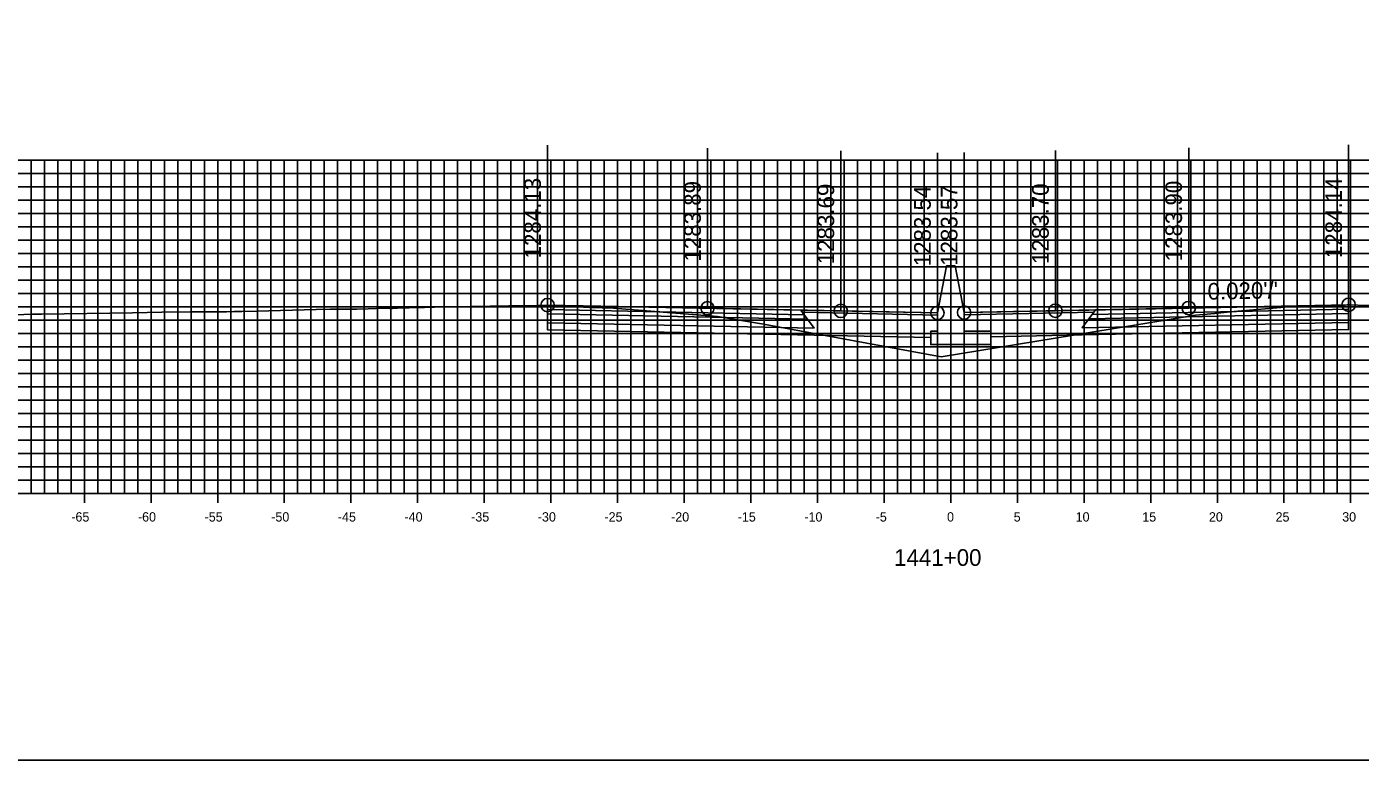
# Model space of a CAD drawing. Extents: x 674939 to 678919, y 750652 to 765176.
# Drawn here: x 678679.2 to 678779.3, y 758972.6 to 759027.6 of the extents above; entities that cross this region are included whole.
import ezdxf

# ---------------------------------------------------------------- set-up
doc = ezdxf.new("R2010")
doc.units = 0
for name, color, linetype in [('R_Alt Surface', 7, 'Continuous'), ('R_Axis', 7, 'Continuous'), ('R_Axis Annot', 7, 'Continuous'), ('R_Exist Surface', 7, 'Continuous'), ('R_Fin Surface', 7, 'Continuous'), ('R_Grid', 7, 'Continuous'), ('R_No Plot', 7, 'Continuous'), ('R_Proposed Road', 7, 'Continuous'), ('R_Xsect Elev', 7, 'Continuous'), ('R_Xsect Slope', 7, 'Continuous')]:
    doc.layers.add(name, color=color, linetype=linetype)

msp = doc.modelspace()

# ---------------------------------------------------------------- linework, layer by layer
for points in [[(678748.2, 759009.59), (678747.53, 759006.09)], [(678748.86, 759009.62), (678748.86, 759009.62), (678748.2, 759009.62), (678748.2, 759009.59)], [(678748.86, 759009.62), (678749.53, 759006.12)]]:
    msp.add_lwpolyline(points)
at = {"layer": 'R_Alt Surface'}
for points in [[(678718.28, 759006.35), (678718.28, 759006.02), (678737.78, 759005.63), (678737.53, 759005.96)], [(678778.38, 759006.37), (678778.38, 759006.04), (678758.88, 759005.65), (678759.13, 759005.98)], [(678718.28, 759006.02), (678718.28, 759005.36), (678738.28, 759004.96), (678737.78, 759005.63)], [(678778.38, 759006.04), (678778.38, 759005.38), (678758.38, 759004.98), (678758.88, 759005.65)]]:
    msp.add_lwpolyline(points, close=True, dxfattribs=at)
for points in [[(678718.28, 759005.36), (678718.28, 759004.82), (678738.28, 759004.42), (678747.03, 759004.24)], [(678778.38, 759005.38), (678778.38, 759004.84), (678758.38, 759004.44), (678751.53, 759004.3)]]:
    msp.add_lwpolyline(points, dxfattribs=at)
at = {"layer": 'R_Axis'}
for p, q in [((678683.53, 758991.85), (678683.53, 758993.25)), ((678688.53, 758991.85), (678688.53, 758993.25)), ((678693.53, 758991.85), (678693.53, 758993.25)), ((678698.53, 758991.85), (678698.53, 758993.25)), ((678703.53, 758991.85), (678703.53, 758993.25)), ((678708.53, 758991.85), (678708.53, 758993.25)), ((678713.53, 758991.85), (678713.53, 758993.25)), ((678718.53, 758991.85), (678718.53, 758993.25)), ((678723.53, 758991.85), (678723.53, 758993.25)), ((678728.53, 758991.85), (678728.53, 758993.25)), ((678733.53, 758991.85), (678733.53, 758993.25)), ((678738.53, 758991.85), (678738.53, 758993.25)), ((678743.53, 758991.85), (678743.53, 758993.25)), ((678748.53, 758991.85), (678748.53, 758993.25)), ((678753.53, 758991.85), (678753.53, 758993.25)), ((678758.53, 758991.85), (678758.53, 758993.25)), ((678763.53, 758991.85), (678763.53, 758993.25)), ((678768.53, 758991.85), (678768.53, 758993.25)), ((678773.53, 758991.85), (678773.53, 758993.25)), ((678778.53, 758991.85), (678778.53, 758993.25)), ((678598.53, 758992.55), (678898.53, 758992.55))]:
    msp.add_line(p, q, dxfattribs=at)
at = {"layer": 'R_Exist Surface'}
msp.add_lwpolyline([(678678.34, 759005.96), (678679.63, 759006), (678680.31, 759006), (678687.15, 759006.1), (678689.34, 759006.16), (678691.46, 759006.17), (678693.33, 759006.18), (678694.2, 759006.18), (678694.77, 759006.19), (678694.94, 759006.2), (678695.35, 759006.21), (678696.48, 759006.23), (678700.91, 759006.34), (678701.97, 759006.37), (678702.73, 759006.37), (678703.97, 759006.38), (678704.81, 759006.41), (678706.05, 759006.45), (678706.42, 759006.43), (678706.65, 759006.42), (678707.03, 759006.44), (678707.9, 759006.48), (678709.04, 759006.5), (678709.79, 759006.52), (678715.38, 759006.62), (678717.51, 759006.65), (678718.25, 759006.68), (678718.26, 759006.68), (678718.28, 759006.68), (678718.76, 759006.61), (678719.2, 759006.58), (678720.44, 759006.54), (678720.97, 759006.53), (678721.43, 759006.51), (678722.05, 759006.47), (678722.18, 759006.49), (678722.33, 759006.49), (678722.4, 759006.48), (678722.81, 759006.46), (678722.92, 759006.48), (678726.34, 759006.21), (678728.23, 759006.05), (678731.02, 759005.82), (678734.48, 759005.24), (678747.82, 759002.81), (678764.92, 759005.61), (678766.88, 759005.92), (678768.35, 759006.06), (678769.48, 759006.17), (678774.18, 759006.57), (678774.53, 759006.58), (678776.44, 759006.64), (678776.64, 759006.63), (678777.77, 759006.65), (678777.96, 759006.66), (678778.28, 759006.7), (678778.36, 759006.7), (678778.38, 759006.7), (678778.46, 759006.7), (678779.08, 759006.67), (678783.42, 759006.61)], dxfattribs=at)
at = {"layer": 'R_Fin Surface'}
for points in [[(678718.28, 759006.68), (678730.28, 759006.44), (678737.28, 759006.3), (678740.28, 759006.24), (678747.53, 759006.09), (678748.2, 759009.59), (678748.86, 759009.62), (678749.53, 759006.12), (678756.38, 759006.26), (678759.38, 759006.32), (678766.38, 759006.46), (678778.38, 759006.7)], [(678747.53, 759006.09), (678740.28, 759006.24), (678730.28, 759006.44), (678718.28, 759006.68)], [(678778.38, 759006.7), (678766.38, 759006.46), (678756.38, 759006.26), (678749.53, 759006.12)]]:
    msp.add_lwpolyline(points, dxfattribs=at)
for points in [[(678718.28, 759006.68), (678718.28, 759006.35), (678737.53, 759005.96), (678737.28, 759006.3)], [(678737.28, 759006.3), (678747.53, 759006.09), (678747.54, 759005.93), (678737.4, 759006.14)], [(678759.26, 759006.16), (678749.53, 759005.96), (678749.53, 759006.12), (678759.38, 759006.32)], [(678778.38, 759006.7), (678778.38, 759006.37), (678759.13, 759005.98), (678759.38, 759006.32)]]:
    msp.add_lwpolyline(points, close=True, dxfattribs=at)
at = {"layer": 'R_Grid'}
for p, q in [((678598.53, 759017.55), (678898.53, 759017.55)), ((678679.53, 758992.55), (678679.53, 759017.55)), ((678680.53, 758992.55), (678680.53, 759017.55)), ((678681.53, 758992.55), (678681.53, 759017.55)), ((678682.53, 758992.55), (678682.53, 759017.55)), ((678683.53, 758992.55), (678683.53, 759017.55)), ((678684.53, 758992.55), (678684.53, 759017.55)), ((678685.53, 758992.55), (678685.53, 759017.55)), ((678686.53, 758992.55), (678686.53, 759017.55)), ((678687.53, 758992.55), (678687.53, 759017.55)), ((678688.53, 758992.55), (678688.53, 759017.55)), ((678689.53, 758992.55), (678689.53, 759017.55)), ((678690.53, 758992.55), (678690.53, 759017.55)), ((678691.53, 758992.55), (678691.53, 759017.55)), ((678692.53, 758992.55), (678692.53, 759017.55)), ((678693.53, 758992.55), (678693.53, 759017.55)), ((678694.53, 758992.55), (678694.53, 759017.55)), ((678695.53, 758992.55), (678695.53, 759017.55)), ((678696.53, 758992.55), (678696.53, 759017.55)), ((678697.53, 758992.55), (678697.53, 759017.55)), ((678698.53, 758992.55), (678698.53, 759017.55)), ((678699.53, 758992.55), (678699.53, 759017.55)), ((678700.53, 758992.55), (678700.53, 759017.55)), ((678701.53, 758992.55), (678701.53, 759017.55)), ((678702.53, 758992.55), (678702.53, 759017.55)), ((678703.53, 758992.55), (678703.53, 759017.55)), ((678704.53, 758992.55), (678704.53, 759017.55)), ((678705.53, 758992.55), (678705.53, 759017.55)), ((678706.53, 758992.55), (678706.53, 759017.55)), ((678707.53, 758992.55), (678707.53, 759017.55)), ((678708.53, 758992.55), (678708.53, 759017.55)), ((678709.53, 758992.55), (678709.53, 759017.55)), ((678710.53, 758992.55), (678710.53, 759017.55)), ((678711.53, 758992.55), (678711.53, 759017.55)), ((678712.53, 758992.55), (678712.53, 759017.55)), ((678713.53, 758992.55), (678713.53, 759017.55)), ((678714.53, 758992.55), (678714.53, 759017.55)), ((678715.53, 758992.55), (678715.53, 759017.55)), ((678716.53, 758992.55), (678716.53, 759017.55)), ((678717.53, 758992.55), (678717.53, 759017.55)), ((678718.53, 758992.55), (678718.53, 759017.55)), ((678719.53, 758992.55), (678719.53, 759017.55)), ((678720.53, 758992.55), (678720.53, 759017.55)), ((678721.53, 758992.55), (678721.53, 759017.55)), ((678722.53, 758992.55), (678722.53, 759017.55)), ((678723.53, 758992.55), (678723.53, 759017.55)), ((678724.53, 758992.55), (678724.53, 759017.55)), ((678725.53, 758992.55), (678725.53, 759017.55)), ((678726.53, 758992.55), (678726.53, 759017.55)), ((678727.53, 758992.55), (678727.53, 759017.55)), ((678728.53, 758992.55), (678728.53, 759017.55)), ((678729.53, 758992.55), (678729.53, 759017.55)), ((678730.53, 758992.55), (678730.53, 759017.55)), ((678731.53, 758992.55), (678731.53, 759017.55)), ((678732.53, 758992.55), (678732.53, 759017.55)), ((678733.53, 758992.55), (678733.53, 759017.55)), ((678734.53, 758992.55), (678734.53, 759017.55)), ((678735.53, 758992.55), (678735.53, 759017.55)), ((678736.53, 758992.55), (678736.53, 759017.55)), ((678737.53, 758992.55), (678737.53, 759017.55)), ((678738.53, 758992.55), (678738.53, 759017.55)), ((678739.53, 758992.55), (678739.53, 759017.55)), ((678740.53, 758992.55), (678740.53, 759017.55)), ((678741.53, 758992.55), (678741.53, 759017.55)), ((678742.53, 758992.55), (678742.53, 759017.55)), ((678743.53, 758992.55), (678743.53, 759017.55)), ((678744.53, 758992.55), (678744.53, 759017.55)), ((678745.53, 758992.55), (678745.53, 759017.55)), ((678746.53, 758992.55), (678746.53, 759017.55)), ((678747.53, 758992.55), (678747.53, 759017.55)), ((678748.53, 758992.55), (678748.53, 759017.55)), ((678749.53, 758992.55), (678749.53, 759017.55)), ((678750.53, 758992.55), (678750.53, 759017.55)), ((678751.53, 758992.55), (678751.53, 759017.55)), ((678752.53, 758992.55), (678752.53, 759017.55)), ((678753.53, 758992.55), (678753.53, 759017.55)), ((678754.53, 758992.55), (678754.53, 759017.55)), ((678755.53, 758992.55), (678755.53, 759017.55)), ((678756.53, 758992.55), (678756.53, 759017.55)), ((678757.53, 758992.55), (678757.53, 759017.55)), ((678758.53, 758992.55), (678758.53, 759017.55)), ((678759.53, 758992.55), (678759.53, 759017.55)), ((678760.53, 758992.55), (678760.53, 759017.55)), ((678761.53, 758992.55), (678761.53, 759017.55)), ((678762.53, 758992.55), (678762.53, 759017.55)), ((678763.53, 758992.55), (678763.53, 759017.55)), ((678764.53, 758992.55), (678764.53, 759017.55)), ((678765.53, 758992.55), (678765.53, 759017.55)), ((678766.53, 758992.55), (678766.53, 759017.55)), ((678767.53, 758992.55), (678767.53, 759017.55)), ((678768.53, 758992.55), (678768.53, 759017.55)), ((678769.53, 758992.55), (678769.53, 759017.55)), ((678770.53, 758992.55), (678770.53, 759017.55)), ((678771.53, 758992.55), (678771.53, 759017.55)), ((678772.53, 758992.55), (678772.53, 759017.55)), ((678773.53, 758992.55), (678773.53, 759017.55)), ((678774.53, 758992.55), (678774.53, 759017.55)), ((678775.53, 758992.55), (678775.53, 759017.55)), ((678776.53, 758992.55), (678776.53, 759017.55)), ((678777.53, 758992.55), (678777.53, 759017.55)), ((678778.53, 758992.55), (678778.53, 759017.55)), ((678598.53, 759016.55), (678898.53, 759016.55)), ((678598.53, 759015.55), (678898.53, 759015.55)), ((678598.53, 759014.55), (678898.53, 759014.55)), ((678598.53, 759013.55), (678898.53, 759013.55)), ((678598.53, 759012.55), (678898.53, 759012.55)), ((678598.53, 759011.55), (678898.53, 759011.55)), ((678598.53, 759010.55), (678898.53, 759010.55)), ((678598.53, 759009.55), (678898.53, 759009.55)), ((678598.53, 759008.55), (678898.53, 759008.55)), ((678598.53, 759007.55), (678898.53, 759007.55)), ((678598.53, 759006.55), (678898.53, 759006.55)), ((678598.53, 759005.55), (678898.53, 759005.55)), ((678598.53, 759004.55), (678898.53, 759004.55)), ((678598.53, 759003.55), (678898.53, 759003.55)), ((678598.53, 759002.55), (678898.53, 759002.55)), ((678598.53, 759001.55), (678898.53, 759001.55)), ((678598.53, 759000.55), (678898.53, 759000.55)), ((678598.53, 758999.55), (678898.53, 758999.55)), ((678598.53, 758998.55), (678898.53, 758998.55)), ((678598.53, 758997.55), (678898.53, 758997.55)), ((678598.53, 758996.55), (678898.53, 758996.55)), ((678598.53, 758995.55), (678898.53, 758995.55)), ((678598.53, 758994.55), (678898.53, 758994.55)), ((678598.53, 758993.55), (678898.53, 758993.55)), ((678598.53, 758992.55), (678898.53, 758992.55))]:
    msp.add_line(p, q, dxfattribs=at)
at = {"layer": 'R_No Plot'}
msp.add_lwpolyline([(678578.53, 758972.55), (678918.53, 758972.55), (678918.53, 759192.55), (678578.53, 759192.55)], close=True, dxfattribs=at)
for centre in [(678718.28, 759006.68), (678730.28, 759006.44), (678740.28, 759006.24), (678747.53, 759006.09), (678749.53, 759006.12), (678756.38, 759006.26), (678766.38, 759006.46), (678778.38, 759006.7)]:
    msp.add_circle(centre, 0.5, dxfattribs=at)
at = {"layer": 'R_Proposed Road'}
msp.add_lwpolyline([(678747.53, 759006.09), (678747.53, 759004.72), (678747.03, 759004.72), (678747.03, 759003.72), (678751.53, 759003.72), (678751.53, 759004.72), (678749.53, 759004.72), (678749.53, 759006.12)], dxfattribs=at)
at = {"layer": 'R_Xsect Elev'}
for p, q in [((678718.28, 759006.68), (678718.28, 759018.68)), ((678730.28, 759006.44), (678730.28, 759018.44)), ((678740.28, 759006.24), (678740.28, 759018.24)), ((678756.38, 759006.26), (678756.38, 759018.26)), ((678766.38, 759006.46), (678766.38, 759018.46)), ((678778.38, 759006.7), (678778.38, 759018.7)), ((678747.53, 759006.09), (678747.53, 759018.09)), ((678749.53, 759006.12), (678749.53, 759018.12))]:
    msp.add_line(p, q, dxfattribs=at)

# ---------------------------------------------------------------- texts
at = {"layer": 'R_Axis Annot'}
for s, height, p in [('-65', 0.7, (678682.55, 758990.45)), ('-60', 0.7, (678687.55, 758990.45)), ('-55', 0.7, (678692.55, 758990.45)), ('-50', 0.7, (678697.55, 758990.45)), ('-45', 0.7, (678702.55, 758990.45)), ('-40', 0.7, (678707.55, 758990.45)), ('-35', 0.7, (678712.55, 758990.45)), ('-30', 0.7, (678717.55, 758990.45)), ('-25', 0.7, (678722.55, 758990.45)), ('-20', 0.7, (678727.55, 758990.45)), ('-15', 0.7, (678732.55, 758990.45)), ('-10', 0.7, (678737.55, 758990.45)), ('-5', 0.7, (678742.9, 758990.45)), ('0', 0.7, (678748.25, 758990.45)), ('5', 0.7, (678753.25, 758990.45)), ('10', 0.7, (678757.9, 758990.45)), ('15', 0.7, (678762.9, 758990.45)), ('20', 0.7, (678767.9, 758990.45)), ('25', 0.7, (678772.9, 758990.45)), ('30', 0.7, (678777.9, 758990.45)), ('1441+00', 1.25, (678744.28, 758987.13))]:
    msp.add_text(s, height=height, dxfattribs=at).set_placement(p)
at = {"layer": 'R_Xsect Elev'}
for s, p in [('1284.13', (678717.78, 759010.18)), ('1283.89', (678729.78, 759009.94)), ('1283.69', (678739.78, 759009.74)), ('1283.54', (678747.03, 759009.59)), ('1283.57', (678749.03, 759009.62)), ('1283.70', (678755.88, 759009.76)), ('1283.90', (678765.88, 759009.96)), ('1284.14', (678777.88, 759010.2))]:
    msp.add_text(s, height=1.25, rotation=90, dxfattribs=at).set_placement(p)
at = {"layer": 'R_Xsect Slope'}
msp.add_text("0.020'/'", height=1.25, rotation=1.1458, dxfattribs=at).set_placement((678767.81, 759007.08))

doc.saveas('drawing.dxf')
